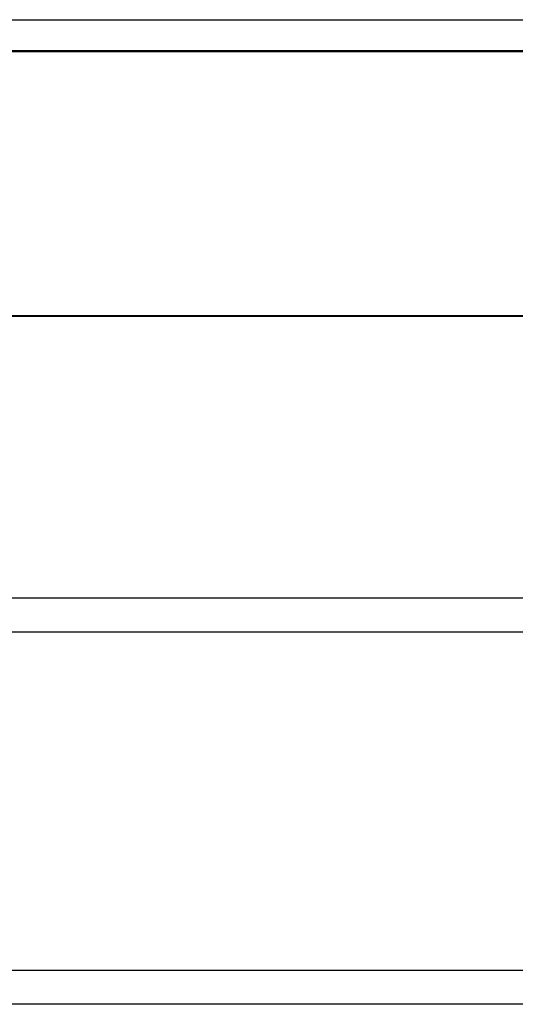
# Model space of a CAD drawing. Header units: inches. Extents: x 170 to 312, y 215 to 248.
# Tile 259 of 410: x 252.6 to 254.06, y 222.07 to 224.98. Entities that reach past the tile are written whole.
import ezdxf

# ---------------------------------------------------------------- set-up
doc = ezdxf.new("R2010")
doc.units = ezdxf.units.IN
doc.header["$LTSCALE"] = 0.25
doc.header["$MEASUREMENT"] = 0
doc.layers.add('STANDARD MOTOR RH', color=7, linetype='Continuous')

msp = doc.modelspace()

# ---------------------------------------------------------------- linework, layer by layer
at = {"layer": 'STANDARD MOTOR RH'}
for p, q in [((249.77469, 224.97601), (255.7825, 224.97601)), ((255.7825, 224.97442), (249.77469, 224.97442)), ((255.7825, 224.88374), (249.77469, 224.88374)), ((249.77469, 224.88226), (255.79813, 224.88226)), ((255.79813, 224.10101), (249.77469, 224.10101)), ((249.77469, 224.09954), (255.7825, 224.09954)), ((255.28994, 223.26662), (250.28994, 223.26656)), ((255.28994, 223.16662), (250.28994, 223.16662)), ((255.28994, 222.16665), (250.28994, 222.16659)), ((255.28994, 222.06665), (250.28994, 222.06665))]:
    msp.add_line(p, q, dxfattribs=at)

doc.saveas('drawing.dxf')
